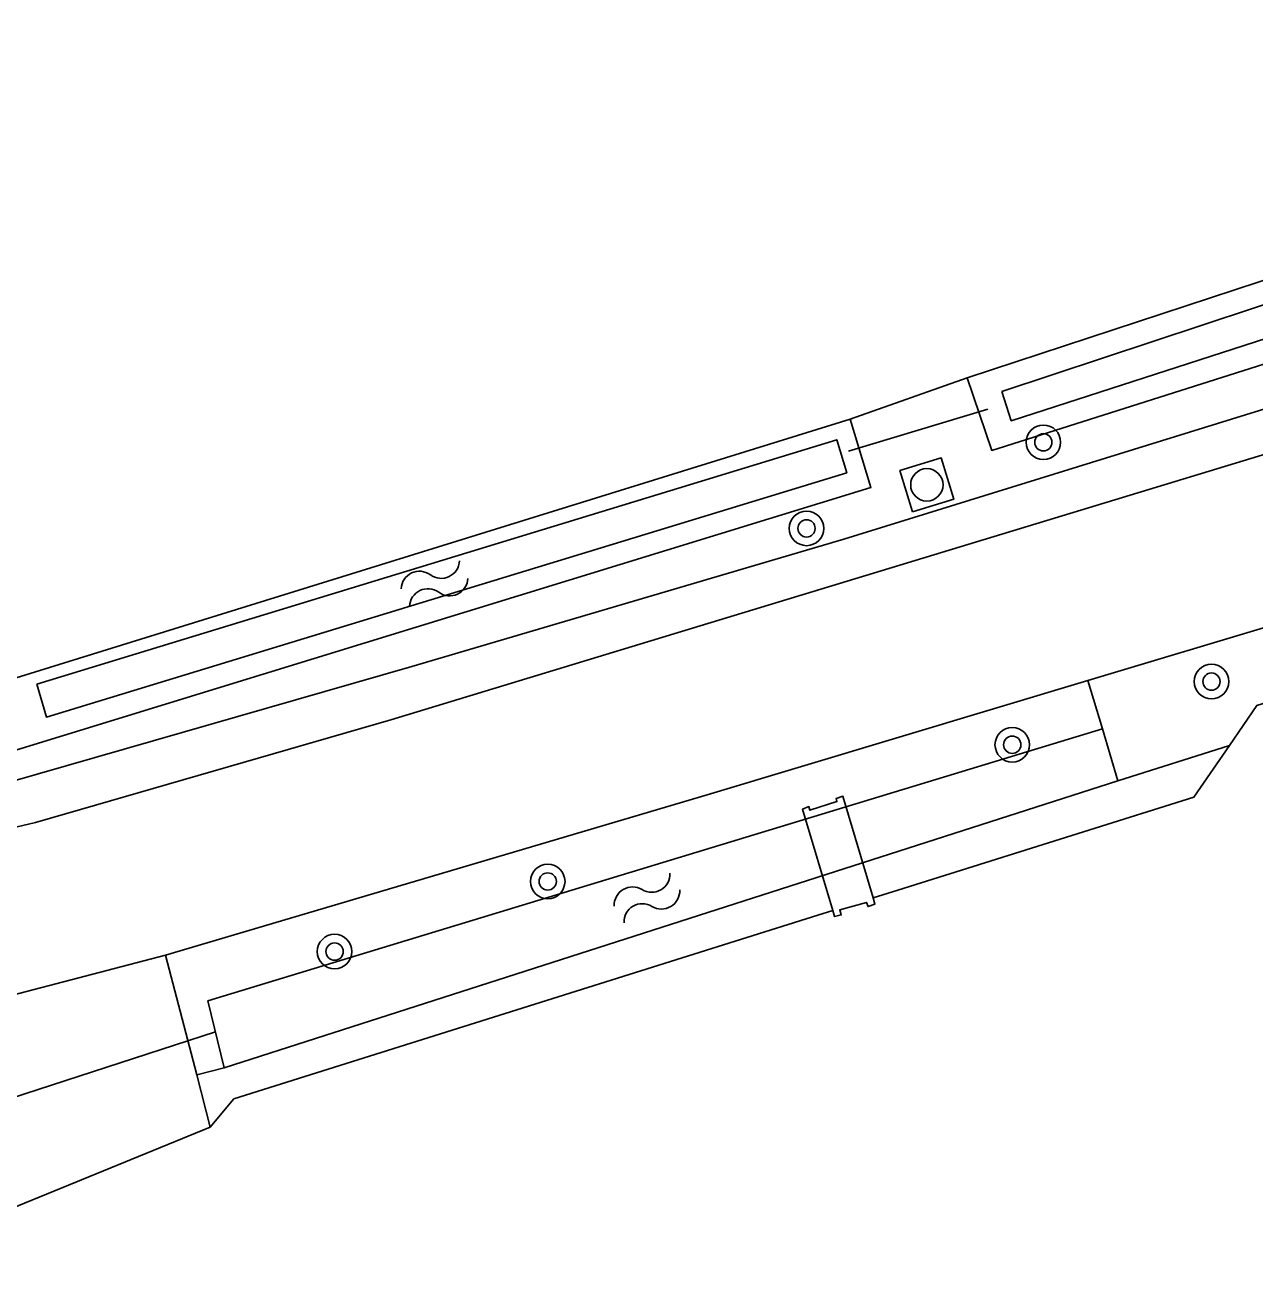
# Model space of a CAD drawing. Extents: x 136000 to 141000, y 400494 to 402006.
# Drawn here: x 138240.78 to 138269.28, y 400793.98 to 400822.98 of the extents above; entities that cross this region are included whole.
import ezdxf

# ---------------------------------------------------------------- set-up
doc = ezdxf.new("R2010")
doc.units = 0
for name, color, linetype in [('gg-afsc-erfafscheiding', 7, 'Continuous'), ('gg-knt-verharding', 7, 'Continuous'), ('gg-knt-verharding nz', 7, 'Continuous'), ('gg-kntw-bovenkant insteek waterloop', 7, 'Continuous'), ('gg-kntw-waterlijn', 7, 'Continuous'), ('gg-kwrk-duiker nz buis', 7, 'Continuous'), ('gg-kwrk-kunstwerk niveau 01', 7, 'Continuous'), ('gt-grn-groengrens', 7, 'Continuous'), ('gt-symb-boom', 7, 'Continuous'), ('gt-symb-rioolschacht', 7, 'Continuous'), ('gt-symb-watersymbool', 7, 'Continuous')]:
    doc.layers.add(name, color=color, linetype=linetype)

# ---------------------------------------------------------------- blocks, each defined once
blk = doc.blocks.new('gt0-RS')
at = {"layer": 'gt-symb-rioolschacht'}
blk.add_lwpolyline([(-0.5, -0.5), (0.5, -0.5), (0.5, 0.5), (-0.5, 0.5)], close=True, dxfattribs=at)
blk.add_circle((0, 0), 0.375, dxfattribs=at)
blk = doc.blocks.new('gt0-BOOM')
at = {"layer": 'gt-symb-boom'}
for radius in [0.4, 0.2]:
    blk.add_circle((0, 0), radius, dxfattribs=at)
blk = doc.blocks.new('gt0-WA')
at = {"layer": 'gt-symb-watersymbool'}
for centre, start, end in [((-0.323, 0.022), 28.0725, 151.9275), ((0.427, 0.422), 208.0725, 331.9275), ((-0.323, -0.428), 28.0725, 151.9275), ((0.427, -0.028), 208.0725, 331.9275)]:
    blk.add_arc(centre, 0.425, start, end, dxfattribs=at)

msp = doc.modelspace()

# ---------------------------------------------------------------- linework, layer by layer
at = {"layer": 'gg-afsc-erfafscheiding'}
for p, q in [((138259.903, 400813.852), (138262.615, 400814.807)), ((138259.155, 400802.356), (138245.623, 400798.105))]:
    msp.add_line(p, q, dxfattribs=at)
for points in [[(138276.587, 400809.458), (138269.326, 400807.212), (138268.69, 400806.288)], [(138268.69, 400806.288), (138267.867, 400805.093), (138261.006, 400802.938)]]:
    msp.add_lwpolyline(points, dxfattribs=at)
at = {"layer": 'gg-knt-verharding'}
for p, q in [((138265.411, 400807.794), (138270.034, 400809.181)), ((138244.039, 400801.434), (138244.761, 400798.658)), ((138244.761, 400798.658), (138245.076, 400797.448)), ((138236.572, 400793.977), (138245.076, 400797.448))]:
    msp.add_line(p, q, dxfattribs=at)
for points in [[(138240.388, 400805.432), (138249.748, 400808.119), (138259.755, 400811.071), (138280.319, 400817.428), (138288.656, 400820.108)], [(138244.039, 400801.434), (138256.589, 400805.148), (138265.411, 400807.794)]]:
    msp.add_lwpolyline(points, dxfattribs=at)
at = {"layer": 'gg-knt-verharding nz'}
msp.add_line((138244.039, 400801.434), (138234.939, 400799.066), dxfattribs=at)
msp.add_lwpolyline([(138297.427, 400822.39), (138296.023, 400821.683), (138290.195, 400819.554), (138280.772, 400816.516), (138270.408, 400813.305), (138249.259, 400806.882), (138241.023, 400804.508), (138232.718, 400802.553), (138222.143, 400800.563), (138214.815, 400799.446), (138205.951, 400798.503), (138192.375, 400797.945), (138175.345, 400797.735), (138174.69, 400797.724)], dxfattribs=at)
at = {"layer": 'gg-kntw-bovenkant insteek waterloop'}
for p, q in [((138262.615, 400814.807), (138287.465, 400822.979)), ((138240.087, 400807.705), (138259.903, 400813.852)), ((138266.107, 400805.472), (138265.747, 400806.675)), ((138245.395, 400798.823), (138266.107, 400805.472))]:
    msp.add_line(p, q, dxfattribs=at)
for points in [[(138288.107, 400821.028), (138263.185, 400813.125), (138262.615, 400814.807)], [(138240.087, 400807.705), (138240.488, 400806.157), (138260.383, 400812.268), (138259.903, 400813.852)], [(138265.747, 400806.675), (138245.019, 400800.373), (138245.395, 400798.823)]]:
    msp.add_lwpolyline(points, dxfattribs=at)
at = {"layer": 'gg-kntw-waterlijn'}
for points in [[(138263.417, 400814.487), (138286.744, 400822.211), (138287.021, 400821.372), (138263.634, 400813.812), (138263.417, 400814.487)], [(138241.053, 400807.712), (138259.591, 400813.37), (138259.824, 400812.607), (138241.278, 400806.946), (138241.053, 400807.712)]]:
    msp.add_lwpolyline(points, dxfattribs=at)
at = {"layer": 'gg-kwrk-duiker nz buis'}
for p, q in [((138263.092, 400814.084), (138259.863, 400813.106)), ((138245.193, 400799.654), (138235.363, 400796.47))]:
    msp.add_line(p, q, dxfattribs=at)
at = {"layer": 'gg-kwrk-kunstwerk niveau 01'}
for points in [[(138259.498, 400802.464), (138258.8, 400804.812), (138258.947, 400804.873), (138258.967, 400804.787), (138259.597, 400804.99), (138259.578, 400805.058), (138259.736, 400805.112), (138260.434, 400802.758)], [(138259.498, 400802.464), (138259.54, 400802.325), (138259.698, 400802.363), (138259.66, 400802.481), (138260.281, 400802.653), (138260.319, 400802.556), (138260.478, 400802.61), (138260.434, 400802.758)]]:
    msp.add_lwpolyline(points, dxfattribs=at)
at = {"layer": 'gt-grn-groengrens'}
for p, q in [((138265.411, 400807.794), (138265.747, 400806.675)), ((138268.69, 400806.288), (138266.107, 400805.472)), ((138261.006, 400802.938), (138260.434, 400802.758)), ((138259.155, 400802.356), (138259.498, 400802.464)), ((138245.395, 400798.823), (138244.761, 400798.658)), ((138245.623, 400798.105), (138245.076, 400797.448))]:
    msp.add_line(p, q, dxfattribs=at)

# ---------------------------------------------------------------- block references
at = {"layer": 'gt-symb-boom'}
for p in [(138264.38, 400813.313), (138258.892, 400811.318), (138268.276, 400807.77), (138263.659, 400806.306), (138252.895, 400803.139), (138247.955, 400801.515)]:
    msp.add_blockref('gt0-BOOM', p, dxfattribs=at)
at = {"layer": 'gt-symb-rioolschacht', "rotation": 16.98473253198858}
msp.add_blockref('gt0-RS', (138261.68, 400812.327), dxfattribs=at)
at = {"layer": 'gt-symb-watersymbool'}
for p, rotation in [((138250.223, 400810.021), 25.53973281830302), ((138255.148, 400802.732), 30.511999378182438)]:
    msp.add_blockref('gt0-WA', p, dxfattribs=dict(at, rotation=rotation))

doc.saveas('drawing.dxf')
